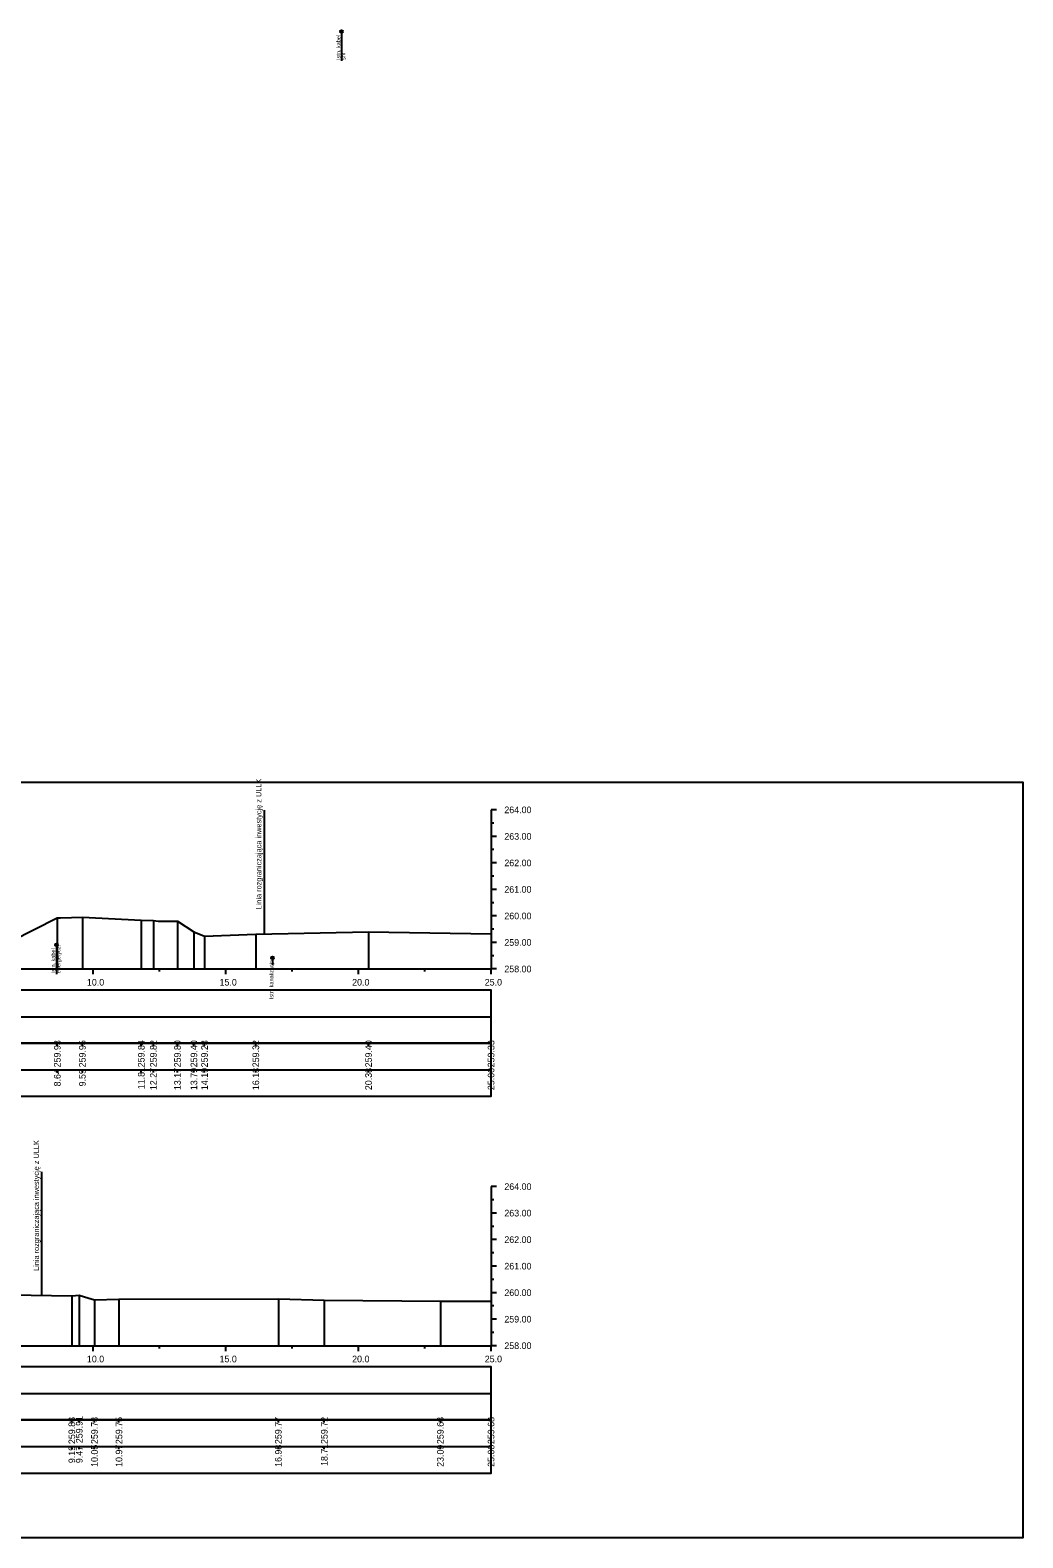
# Model space of a CAD drawing. Extents: x 6516023 to 6560129, y 5513077 to 5529206.
# Drawn here: x 6517319.9 to 6517357.3, y 5513364.3 to 5513421.1 of the extents above; entities that cross this region are included whole.
import ezdxf

# ---------------------------------------------------------------- set-up
doc = ezdxf.new("R2010")
doc.units = 0
for name, color, linetype in [('TOR_PRZEK_P-kable', 7, 'Continuous'), ('TOR_PRZEK_P-tabelka istniejace', 7, 'Continuous'), ('TOR_PRZEK_P-tabelka projektowane', 7, 'Continuous'), ('TOR_PRZEK_P-teren istniejacy', 7, 'Continuous'), ('TOR_PRZEK_P-uklad odniesienia', 7, 'Continuous'), ('TOR_PS_T-granica PKP-projektowana', 7, 'Continuous'), ('TOR_RAMKI-ramka+tabelka 1', 7, 'Continuous')]:
    doc.layers.add(name, color=color, linetype=linetype)

msp = doc.modelspace()

# ---------------------------------------------------------------- linework, layer by layer
at = {"layer": 'TOR_PRZEK_P-kable'}
for p, q in [((6517331.624, 5513421.068), (6517331.624, 5513419.958)), ((6517320.874, 5513386.629), (6517320.874, 5513385.519)), ((6517329.018, 5513386.137), (6517329.018, 5513385.867))]:
    msp.add_line(p, q, dxfattribs=at)
for centre in [(6517331.624, 5513421.068), (6517320.874, 5513386.629), (6517329.018, 5513386.137)]:
    msp.add_circle(centre, 0.05, dxfattribs=at)
at = {"layer": 'TOR_PRZEK_P-tabelka istniejace'}
for p, q in [((6517320.907, 5513382.817), (6517320.907, 5513382.917)), ((6517321.851, 5513382.817), (6517321.851, 5513382.917)), ((6517324.072, 5513382.817), (6517324.072, 5513382.917)), ((6517324.531, 5513382.817), (6517324.531, 5513382.917)), ((6517325.438, 5513382.817), (6517325.438, 5513382.917)), ((6517326.057, 5513382.817), (6517326.057, 5513382.917)), ((6517326.458, 5513382.817), (6517326.458, 5513382.917)), ((6517328.392, 5513382.817), (6517328.392, 5513382.917)), ((6517332.643, 5513382.817), (6517332.643, 5513382.917)), ((6517337.263, 5513382.817), (6517337.263, 5513382.917)), ((6517283.463, 5513381.917), (6517337.263, 5513381.917)), ((6517320.907, 5513381.817), (6517320.907, 5513381.917)), ((6517321.851, 5513381.817), (6517321.851, 5513381.917)), ((6517324.072, 5513381.817), (6517324.072, 5513381.917)), ((6517324.531, 5513381.817), (6517324.531, 5513381.917)), ((6517325.438, 5513381.817), (6517325.438, 5513381.917)), ((6517326.057, 5513381.817), (6517326.057, 5513381.917)), ((6517326.458, 5513381.817), (6517326.458, 5513381.917)), ((6517328.392, 5513381.817), (6517328.392, 5513381.917)), ((6517332.643, 5513381.817), (6517332.643, 5513381.917)), ((6517337.263, 5513381.817), (6517337.263, 5513381.917)), ((6517321.455, 5513368.611), (6517321.455, 5513368.711)), ((6517321.734, 5513368.611), (6517321.734, 5513368.711)), ((6517322.308, 5513368.611), (6517322.308, 5513368.711)), ((6517323.232, 5513368.611), (6517323.232, 5513368.711)), ((6517329.241, 5513368.611), (6517329.241, 5513368.711)), ((6517330.975, 5513368.611), (6517330.975, 5513368.711)), ((6517335.35, 5513368.611), (6517335.35, 5513368.711)), ((6517337.263, 5513368.611), (6517337.263, 5513368.711)), ((6517283.463, 5513367.711), (6517337.263, 5513367.711)), ((6517321.455, 5513367.611), (6517321.455, 5513367.711)), ((6517321.734, 5513367.611), (6517321.734, 5513367.711)), ((6517322.308, 5513367.611), (6517322.308, 5513367.711)), ((6517323.232, 5513367.611), (6517323.232, 5513367.711)), ((6517329.241, 5513367.611), (6517329.241, 5513367.711)), ((6517330.975, 5513367.611), (6517330.975, 5513367.711)), ((6517335.35, 5513367.611), (6517335.35, 5513367.711)), ((6517337.263, 5513367.611), (6517337.263, 5513367.711))]:
    msp.add_line(p, q, dxfattribs=at)
for points in [[(6517320.907, 5513387.645), (6517320.907, 5513385.917), (6517320.907, 5513385.787), (6517320.907, 5513385.717)], [(6517321.851, 5513387.666), (6517321.851, 5513385.917), (6517321.851, 5513385.787), (6517321.851, 5513385.717)], [(6517324.072, 5513387.553), (6517324.072, 5513385.917), (6517324.072, 5513385.787), (6517324.072, 5513385.717)], [(6517324.531, 5513387.54), (6517324.531, 5513385.917), (6517324.531, 5513385.787), (6517324.531, 5513385.717)], [(6517325.438, 5513387.52), (6517325.438, 5513385.917), (6517325.438, 5513385.787), (6517325.438, 5513385.717)], [(6517326.057, 5513387.117), (6517326.057, 5513385.917), (6517326.057, 5513385.787), (6517326.057, 5513385.717)], [(6517326.458, 5513386.95), (6517326.458, 5513385.917), (6517326.458, 5513385.787), (6517326.458, 5513385.717)], [(6517328.392, 5513387.036), (6517328.392, 5513385.917), (6517328.392, 5513385.787), (6517328.392, 5513385.717)], [(6517332.643, 5513387.118), (6517332.643, 5513385.917), (6517332.643, 5513385.787), (6517332.643, 5513385.717)], [(6517337.263, 5513387.045), (6517337.263, 5513385.917), (6517337.263, 5513385.787), (6517337.263, 5513385.717)], [(6517321.455, 5513373.394), (6517321.455, 5513371.711), (6517321.455, 5513371.581), (6517321.455, 5513371.511)], [(6517321.734, 5513373.417), (6517321.734, 5513371.711), (6517321.734, 5513371.581), (6517321.734, 5513371.511)], [(6517322.308, 5513373.24), (6517322.308, 5513371.711), (6517322.308, 5513371.581), (6517322.308, 5513371.511)], [(6517323.232, 5513373.261), (6517323.232, 5513371.711), (6517323.232, 5513371.581), (6517323.232, 5513371.511)], [(6517329.241, 5513373.284), (6517329.241, 5513371.711), (6517329.241, 5513371.581), (6517329.241, 5513371.511)], [(6517330.975, 5513373.235), (6517330.975, 5513371.711), (6517330.975, 5513371.581), (6517330.975, 5513371.511)], [(6517335.35, 5513373.195), (6517335.35, 5513371.711), (6517335.35, 5513371.581), (6517335.35, 5513371.511)], [(6517337.263, 5513373.189), (6517337.263, 5513371.711), (6517337.263, 5513371.581), (6517337.263, 5513371.511)]]:
    msp.add_lwpolyline(points, dxfattribs=at)
for points in [[(6517283.463, 5513382.917), (6517283.463, 5513380.917), (6517337.263, 5513380.917), (6517337.263, 5513382.917)], [(6517283.463, 5513368.711), (6517283.463, 5513366.711), (6517337.263, 5513366.711), (6517337.263, 5513368.711)]]:
    msp.add_lwpolyline(points, close=True, dxfattribs=at)
at = {"layer": 'TOR_PRZEK_P-tabelka projektowane'}
for p, q in [((6517283.463, 5513383.917), (6517337.263, 5513383.917)), ((6517283.463, 5513369.711), (6517337.263, 5513369.711))]:
    msp.add_line(p, q, dxfattribs=at)
for points in [[(6517283.463, 5513384.917), (6517283.463, 5513382.917), (6517337.263, 5513382.917), (6517337.263, 5513384.917)], [(6517283.463, 5513370.711), (6517283.463, 5513368.711), (6517337.263, 5513368.711), (6517337.263, 5513370.711)]]:
    msp.add_lwpolyline(points, close=True, dxfattribs=at)
at = {"layer": 'TOR_PRZEK_P-teren istniejacy'}
for points in [[(6517319.19, 5513386.778), (6517320.907, 5513387.645), (6517321.023, 5513387.648), (6517321.851, 5513387.666), (6517324.072, 5513387.553), (6517324.531, 5513387.54), (6517324.716, 5513387.514), (6517325.438, 5513387.52), (6517326.057, 5513387.117), (6517326.458, 5513386.95), (6517328.392, 5513387.036), (6517332.643, 5513387.118), (6517337.263, 5513387.045)], [(6517319.151, 5513373.429), (6517321.455, 5513373.394), (6517321.734, 5513373.417), (6517321.931, 5513373.358), (6517322.308, 5513373.24), (6517323.232, 5513373.261), (6517329.241, 5513373.284), (6517330.975, 5513373.235), (6517335.35, 5513373.195), (6517337.263, 5513373.189)]]:
    msp.add_lwpolyline(points, dxfattribs=at)
at = {"layer": 'TOR_PRZEK_P-uklad odniesienia'}
for p, q in [((6517337.263, 5513391.717), (6517337.263, 5513385.717)), ((6517337.463, 5513391.717), (6517337.263, 5513391.717)), ((6517337.363, 5513391.217), (6517337.263, 5513391.217)), ((6517337.463, 5513390.717), (6517337.263, 5513390.717)), ((6517337.363, 5513390.217), (6517337.263, 5513390.217)), ((6517337.463, 5513389.717), (6517337.263, 5513389.717)), ((6517337.363, 5513389.217), (6517337.263, 5513389.217)), ((6517337.463, 5513388.717), (6517337.263, 5513388.717)), ((6517337.363, 5513388.217), (6517337.263, 5513388.217)), ((6517337.463, 5513387.717), (6517337.263, 5513387.717)), ((6517337.363, 5513387.217), (6517337.263, 5513387.217)), ((6517337.463, 5513386.717), (6517337.263, 5513386.717)), ((6517337.363, 5513386.217), (6517337.263, 5513386.217)), ((6517287.263, 5513385.717), (6517337.263, 5513385.717)), ((6517322.263, 5513385.517), (6517322.263, 5513385.717)), ((6517324.763, 5513385.617), (6517324.763, 5513385.717)), ((6517327.263, 5513385.517), (6517327.263, 5513385.717)), ((6517329.763, 5513385.617), (6517329.763, 5513385.717)), ((6517332.263, 5513385.517), (6517332.263, 5513385.717)), ((6517334.763, 5513385.617), (6517334.763, 5513385.717)), ((6517337.263, 5513385.517), (6517337.263, 5513385.717)), ((6517337.463, 5513385.717), (6517337.263, 5513385.717)), ((6517337.263, 5513377.511), (6517337.263, 5513371.511)), ((6517337.463, 5513377.511), (6517337.263, 5513377.511)), ((6517337.363, 5513377.011), (6517337.263, 5513377.011)), ((6517337.463, 5513376.511), (6517337.263, 5513376.511)), ((6517337.363, 5513376.011), (6517337.263, 5513376.011)), ((6517337.463, 5513375.511), (6517337.263, 5513375.511)), ((6517337.363, 5513375.011), (6517337.263, 5513375.011)), ((6517337.463, 5513374.511), (6517337.263, 5513374.511)), ((6517337.363, 5513374.011), (6517337.263, 5513374.011)), ((6517337.463, 5513373.511), (6517337.263, 5513373.511)), ((6517337.363, 5513373.011), (6517337.263, 5513373.011)), ((6517337.463, 5513372.511), (6517337.263, 5513372.511)), ((6517337.363, 5513372.011), (6517337.263, 5513372.011)), ((6517287.263, 5513371.511), (6517337.263, 5513371.511)), ((6517322.263, 5513371.311), (6517322.263, 5513371.511)), ((6517324.763, 5513371.411), (6517324.763, 5513371.511)), ((6517327.263, 5513371.311), (6517327.263, 5513371.511)), ((6517329.763, 5513371.411), (6517329.763, 5513371.511)), ((6517332.263, 5513371.311), (6517332.263, 5513371.511)), ((6517334.763, 5513371.411), (6517334.763, 5513371.511)), ((6517337.263, 5513371.311), (6517337.263, 5513371.511)), ((6517337.463, 5513371.511), (6517337.263, 5513371.511))]:
    msp.add_line(p, q, dxfattribs=at)
at = {"layer": 'TOR_PS_T-granica PKP-projektowana'}
for p, q in [((6517328.716, 5513387.042), (6517328.716, 5513391.7)), ((6517320.327, 5513373.411), (6517320.327, 5513378.069))]:
    msp.add_line(p, q, dxfattribs=at)
at = {"layer": 'TOR_RAMKI-ramka+tabelka 1'}
msp.add_lwpolyline([(6517109.813, 5513392.767), (6517357.313, 5513392.767), (6517357.313, 5513364.267), (6517109.813, 5513364.267)], close=True, dxfattribs=at)

# ---------------------------------------------------------------- texts
at = {"layer": 'TOR_PRZEK_P-kable'}
for s, height, p in [('Istn. kabel', 0.14999, (6517331.579, 5513419.994)), ('srk', 0.15, (6517331.773, 5513419.994)), ('Istn. kabel', 0.14999, (6517320.829, 5513385.555)), ('energetycz.', 0.14999, (6517321.023, 5513385.555)), ('Istn. kanalizacja', 0.14999, (6517329.056, 5513384.58))]:
    msp.add_text(s, height=height, rotation=90.0511, dxfattribs=at).set_placement(p)
at = {"layer": 'TOR_PRZEK_P-tabelka istniejace'}
for s, p in [('259.93', (6517321.032, 5513382.008)), ('259.95', (6517321.976, 5513382.008)), ('259.84', (6517324.197, 5513382.009)), ('259.82', (6517324.656, 5513382.011)), ('259.80', (6517325.563, 5513382.009)), ('259.40', (6517326.182, 5513382.009)), ('259.23', (6517326.583, 5513382.008)), ('259.32', (6517328.517, 5513382.011)), ('259.40', (6517332.768, 5513382.009)), ('259.33', (6517337.388, 5513382.008)), ('8.64', (6517321.032, 5513381.289)), ('9.59', (6517321.976, 5513381.289)), ('11.81', (6517324.197, 5513381.183)), ('12.27', (6517324.656, 5513381.149)), ('13.17', (6517325.563, 5513381.149)), ('13.79', (6517326.182, 5513381.149)), ('14.19', (6517326.583, 5513381.149)), ('16.13', (6517328.517, 5513381.148)), ('20.38', (6517332.768, 5513381.148)), ('25.00', (6517337.388, 5513381.149)), ('259.88', (6517321.58, 5513367.802)), ('259.91', (6517321.859, 5513367.837)), ('259.73', (6517322.433, 5513367.803)), ('259.75', (6517323.357, 5513367.802)), ('259.77', (6517329.366, 5513367.803)), ('259.72', (6517331.1, 5513367.805)), ('259.68', (6517335.475, 5513367.802)), ('259.68', (6517337.388, 5513367.802)), ('9.19', (6517321.58, 5513367.083)), ('9.47', (6517321.859, 5513367.083)), ('10.05', (6517322.433, 5513366.942)), ('10.97', (6517323.357, 5513366.943)), ('16.98', (6517329.366, 5513366.942)), ('18.71', (6517331.1, 5513366.977)), ('23.09', (6517335.475, 5513366.943)), ('25.00', (6517337.388, 5513366.943))]:
    msp.add_text(s, height=0.25, rotation=90, dxfattribs=at).set_placement(p)
at = {"layer": 'TOR_PRZEK_P-uklad odniesienia'}
for s, p in [('264.00', (6517337.763, 5513391.592)), ('263.00', (6517337.763, 5513390.592)), ('262.00', (6517337.763, 5513389.592)), ('261.00', (6517337.763, 5513388.592)), ('260.00', (6517337.763, 5513387.592)), ('259.00', (6517337.763, 5513386.592)), ('258.00', (6517337.763, 5513385.592)), ('10.0', (6517322.024, 5513385.092)), ('15.0', (6517327.024, 5513385.092)), ('20.0', (6517332.024, 5513385.092)), ('25.0', (6517337.024, 5513385.092)), ('264.00', (6517337.763, 5513377.386)), ('263.00', (6517337.763, 5513376.386)), ('262.00', (6517337.763, 5513375.386)), ('261.00', (6517337.763, 5513374.386)), ('260.00', (6517337.763, 5513373.386)), ('259.00', (6517337.763, 5513372.386)), ('258.00', (6517337.763, 5513371.386)), ('10.0', (6517322.024, 5513370.886)), ('15.0', (6517327.024, 5513370.886)), ('20.0', (6517332.024, 5513370.886)), ('25.0', (6517337.024, 5513370.886))]:
    msp.add_text(s, height=0.25, dxfattribs=at).set_placement(p)
at = {"layer": 'TOR_PS_T-granica PKP-projektowana'}
for p in [(6517328.605, 5513387.964), (6517320.217, 5513374.333)]:
    msp.add_text('Linia rozgraniczająca inwestycję z ULLK', height=0.2, rotation=90.0511, dxfattribs=at).set_placement(p)

doc.saveas('drawing.dxf')
